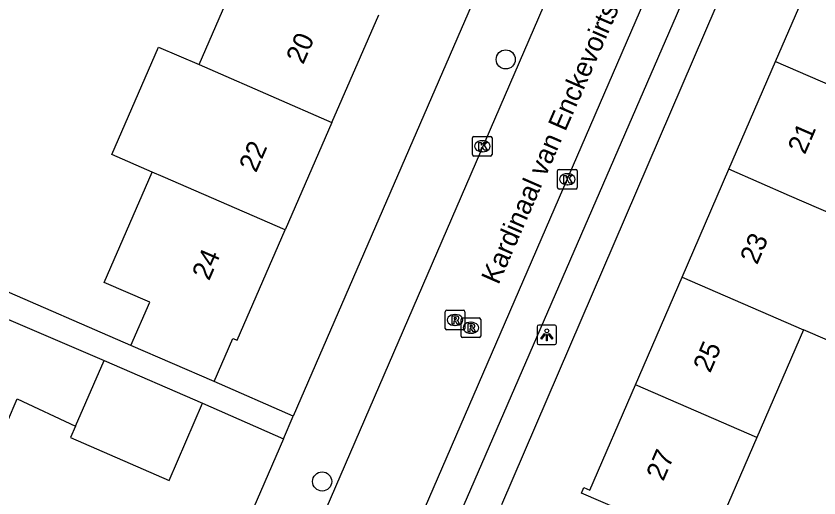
# Model space of a CAD drawing. Extents: x 162812 to 163818, y 381639 to 382470.
# Drawn here: x 163526.21 to 163567.28, y 381849.17 to 381873.8 of the extents above; entities that cross this region are included whole.
import ezdxf

# ---------------------------------------------------------------- set-up
doc = ezdxf.new("R2010")
doc.units = 0
for name, color, linetype in [('IMGEO_Boom', 7, 'Continuous'), ('IMGEO_Kolk', 7, 'Continuous'), ('IMGEO_Lichtpunt', 7, 'Continuous'), ('IMGEO_Openbare_ruimte_label', 7, 'Continuous'), ('IMGEO_Pand', 7, 'Continuous'), ('IMGEO_Pand_nummerreeks', 7, 'Continuous'), ('IMGEO_Rijbaan_lokaal_open', 7, 'Continuous'), ('IMGEO_Rioolput', 7, 'Continuous'), ('IMGEO_Voetpad_open', 7, 'Continuous')]:
    doc.layers.add(name, color=color, linetype=linetype)

msp = doc.modelspace()

# ---------------------------------------------------------------- linework, layer by layer
at = {"layer": 'IMGEO_Boom'}
for centre in [(163551.257, 381871.587), (163541.866, 381850.013)]:
    msp.add_circle(centre, 0.489, dxfattribs=at)
at = {"layer": 'IMGEO_Kolk'}
for p, q in [((163549.558, 381866.721), (163549.558, 381867.573)), ((163549.633, 381867.647), (163550.485, 381867.647)), ((163550.046, 381867.427), (163550.071, 381867.427)), ((163550.559, 381867.573), (163550.559, 381866.721)), ((163550.485, 381866.647), (163549.633, 381866.647)), ((163550.069, 381866.867), (163550.044, 381866.867)), ((163553.909, 381865.035), (163553.909, 381865.887)), ((163553.984, 381865.961), (163554.836, 381865.961)), ((163554.397, 381865.741), (163554.422, 381865.741)), ((163554.91, 381865.887), (163554.91, 381865.035)), ((163554.836, 381864.961), (163553.984, 381864.961)), ((163554.42, 381865.181), (163554.395, 381865.181))]:
    msp.add_line(p, q, dxfattribs=at)
for points in [[(163549.558, 381866.721), (163549.558, 381867.573)], [(163549.633, 381867.647), (163550.485, 381867.647)], [(163550.559, 381867.573), (163550.559, 381866.721)], [(163549.879, 381867.347), (163550.002, 381867.347), (163550.002, 381867.196), (163550.132, 381867.347), (163550.296, 381867.347), (163550.15, 381867.196), (163550.303, 381866.947), (163550.151, 381866.947), (163550.066, 381867.111), (163550.002, 381867.044), (163550.002, 381866.947), (163549.879, 381866.947), (163549.879, 381867.347)], [(163550.485, 381866.647), (163549.633, 381866.647)], [(163553.909, 381865.035), (163553.909, 381865.887)], [(163553.984, 381865.961), (163554.836, 381865.961)], [(163554.91, 381865.887), (163554.91, 381865.035)], [(163554.23, 381865.661), (163554.353, 381865.661), (163554.353, 381865.51), (163554.483, 381865.661), (163554.647, 381865.661), (163554.501, 381865.51), (163554.654, 381865.261), (163554.502, 381865.261), (163554.417, 381865.425), (163554.353, 381865.358), (163554.353, 381865.261), (163554.23, 381865.261), (163554.23, 381865.661)], [(163554.836, 381864.961), (163553.984, 381864.961)]]:
    msp.add_lwpolyline(points, dxfattribs=at)
for centre, start, end in [((163549.635, 381867.571), 91.552, 178.448), ((163549.635, 381867.571), 91.552, 178.448), ((163550.483, 381867.571), 1.552, 88.448), ((163550.483, 381867.571), 1.552, 88.448), ((163549.635, 381866.723), 181.552, 268.448), ((163549.635, 381866.723), 181.552, 268.448), ((163550.483, 381866.723), 271.552, 358.448), ((163550.483, 381866.723), 271.552, 358.448), ((163553.986, 381865.885), 91.552, 178.448), ((163553.986, 381865.885), 91.552, 178.448), ((163554.834, 381865.885), 1.552, 88.448), ((163554.834, 381865.885), 1.552, 88.448), ((163553.986, 381865.037), 181.552, 268.448), ((163553.986, 381865.037), 181.552, 268.448), ((163554.834, 381865.037), 271.552, 358.448), ((163554.834, 381865.037), 271.552, 358.448)]:
    msp.add_arc(centre, 0.0765, start, end, dxfattribs=at)
for centre, major_axis, ratio, start_param, end_param in [((163550.045, 381867.147), (-0.387, 0.002), 0.722429, 4.712389, 7.853982), ((163550.07, 381867.147), (-0.39, 0.002), 0.717154, 1.570796, 4.712389), ((163554.396, 381865.461), (-0.387, 0.002), 0.722429, 4.712389, 7.853982), ((163554.421, 381865.461), (-0.39, 0.002), 0.717154, 1.570796, 4.712389)]:
    msp.add_ellipse(centre, major_axis=major_axis, ratio=ratio, start_param=start_param, end_param=end_param, dxfattribs=at)
at = {"layer": 'IMGEO_Lichtpunt'}
for p, q in [((163553.762, 381858.007), (163552.954, 381858.007)), ((163553.762, 381858.007), (163552.954, 381858.007)), ((163552.86, 381857.912), (163552.86, 381857.105)), ((163552.86, 381857.912), (163552.86, 381857.105)), ((163553.856, 381857.105), (163553.856, 381857.912)), ((163553.856, 381857.105), (163553.856, 381857.912)), ((163552.954, 381857.011), (163553.762, 381857.011)), ((163552.954, 381857.011), (163553.762, 381857.011))]:
    msp.add_line(p, q, dxfattribs=at)
for points in [[(163553.234, 381857.576), (163553.273, 381857.548), (163553.085, 381857.286), (163553.047, 381857.313), (163553.234, 381857.576)], [(163553.336, 381857.528), (163553.383, 381857.528), (163553.383, 381857.206), (163553.336, 381857.206), (163553.336, 381857.528)], [(163553.446, 381857.548), (163553.484, 381857.575), (163553.671, 381857.313), (163553.632, 381857.285), (163553.446, 381857.548)]]:
    msp.add_lwpolyline(points, dxfattribs=at)
msp.add_circle((163553.359, 381857.71), 0.0994, dxfattribs=at)
for centre, start, end in [((163552.954, 381857.912), 90, 180), ((163552.954, 381857.912), 90, 180), ((163553.762, 381857.912), 0, 90), ((163553.762, 381857.912), 0, 90), ((163552.954, 381857.105), 180, 270), ((163552.954, 381857.105), 180, 270), ((163553.762, 381857.105), 270, 0), ((163553.762, 381857.105), 270, 360)]:
    msp.add_arc(centre, 0.0946, start, end, dxfattribs=at)
at = {"layer": 'IMGEO_Pand'}
for points in [[(163535.573, 381871.327), (163537.968, 381876.828)], [(163565.063, 381871.479), (163567.452, 381876.988)], [(163542.371, 381868.368), (163544.767, 381873.869)], [(163533.177, 381865.827), (163531.109, 381866.719), (163533.504, 381872.22), (163535.573, 381871.327)], [(163562.673, 381865.97), (163565.063, 381871.479)], [(163565.063, 381871.479), (163571.275, 381868.784), (163573.837, 381867.672)], [(163535.573, 381871.327), (163536.127, 381871.088), (163542.371, 381868.368)], [(163542.371, 381868.368), (163539.976, 381862.868)], [(163532.085, 381856.969), (163533.046, 381859.176), (163530.722, 381860.188), (163533.177, 381865.827)], [(163539.976, 381862.868), (163533.731, 381865.588), (163533.177, 381865.827)], [(163560.284, 381860.461), (163562.673, 381865.97)], [(163571.448, 381862.164), (163568.886, 381863.275), (163565.78, 381864.622), (163562.673, 381865.97)], [(163536.34, 381855.117), (163537.301, 381857.324), (163537.52, 381857.228), (163539.976, 381862.868)], [(163571.448, 381862.164), (163569.059, 381856.656), (163566.497, 381857.767)], [(163557.895, 381854.952), (163560.284, 381860.461)], [(163560.284, 381860.461), (163566.497, 381857.767)], [(163523.785, 381859.169), (163530.72, 381856.204)], [(163566.497, 381857.767), (163564.107, 381852.257)], [(163536.34, 381855.117), (163532.085, 381856.969)], [(163529.256, 381852.834), (163530.72, 381856.204)], [(163530.72, 381856.204), (163535.755, 381854.016)], [(163521.807, 381854.924), (163525.776, 381853.078), (163526.275, 381854.237), (163529.256, 381852.834)], [(163564.107, 381852.257), (163561.77, 381846.869), (163562.082, 381846.732), (163561.961, 381846.456), (163559.714, 381847.431), (163555.126, 381849.42), (163555.246, 381849.697), (163555.557, 381849.562), (163557.895, 381854.952)], [(163564.107, 381852.257), (163557.895, 381854.952)], [(163529.256, 381852.834), (163529.003, 381852.252), (163534.038, 381850.064), (163535.755, 381854.016)]]:
    msp.add_lwpolyline(points, dxfattribs=at)
at = {"layer": 'IMGEO_Rijbaan_lokaal_open'}
for points in [[(163538.377, 381828.474), (163581.808, 381928.673)], [(163532.675, 381826.917), (163573.219, 381920.549)]]:
    msp.add_lwpolyline(points, dxfattribs=at)
at = {"layer": 'IMGEO_Rioolput'}
for p, q in [((163548.241, 381858.766), (163549.093, 381858.766)), ((163548.166, 381857.84), (163548.166, 381858.692)), ((163548.654, 381858.546), (163548.679, 381858.546)), ((163549.053, 381858.371), (163549.905, 381858.371)), ((163549.167, 381858.692), (163549.167, 381857.84)), ((163548.677, 381857.986), (163548.652, 381857.986)), ((163548.978, 381857.445), (163548.978, 381858.297)), ((163549.466, 381858.151), (163549.491, 381858.151)), ((163549.979, 381858.297), (163549.979, 381857.445)), ((163549.093, 381857.766), (163548.241, 381857.766)), ((163549.489, 381857.591), (163549.464, 381857.591)), ((163549.905, 381857.371), (163549.053, 381857.371))]:
    msp.add_line(p, q, dxfattribs=at)
for points in [[(163548.241, 381858.766), (163549.093, 381858.766)], [(163548.166, 381857.84), (163548.166, 381858.692)], [(163548.755, 381858.464), (163548.503, 381858.466), (163548.503, 381858.066)], [(163548.681, 381858.385), (163548.627, 381858.385), (163548.627, 381858.304)], [(163549.053, 381858.371), (163549.905, 381858.371)], [(163549.167, 381858.692), (163549.167, 381857.84)], [(163548.503, 381858.066), (163548.627, 381858.066), (163548.627, 381858.228), (163548.638, 381858.228)], [(163548.627, 381858.304), (163548.679, 381858.304)], [(163548.685, 381858.199), (163548.756, 381858.066), (163548.896, 381858.066), (163548.831, 381858.192)], [(163548.978, 381857.445), (163548.978, 381858.297)], [(163549.567, 381858.069), (163549.315, 381858.071), (163549.315, 381857.671)], [(163549.493, 381857.99), (163549.439, 381857.99), (163549.439, 381857.909)], [(163549.979, 381858.297), (163549.979, 381857.445)], [(163549.093, 381857.766), (163548.241, 381857.766)], [(163549.315, 381857.671), (163549.439, 381857.671), (163549.439, 381857.833), (163549.45, 381857.833)], [(163549.439, 381857.909), (163549.491, 381857.909)], [(163549.497, 381857.804), (163549.568, 381857.671), (163549.708, 381857.671), (163549.643, 381857.797)], [(163549.905, 381857.371), (163549.053, 381857.371)]]:
    msp.add_lwpolyline(points, dxfattribs=at)
for centre, radius, start, end in [((163548.243, 381858.69), 0.0765, 91.552, 178.448), ((163548.243, 381858.69), 0.0765, 91.552, 178.448), ((163549.091, 381858.69), 0.0765, 1.552, 88.448), ((163549.091, 381858.69), 0.0765, 1.552, 88.448), ((163548.687, 381858.289), 0.0964, 77.0061, 93.1865), ((163548.701, 381858.346), 0.0378, 276.6634, 79.6772), ((163548.754, 381858.354), 0.109, 350.3612, 89.416), ((163548.752, 381858.354), 0.112, 277.5842, 350.9817), ((163549.055, 381858.295), 0.0765, 91.552, 178.448), ((163549.055, 381858.295), 0.0765, 91.552, 178.448), ((163549.903, 381858.295), 0.0765, 1.552, 88.448), ((163549.903, 381858.295), 0.0765, 1.552, 88.448), ((163548.637, 381858.175), 0.0533, 26.0293, 88.6989), ((163548.663, 381858.493), 0.19, 274.7715, 282.9687), ((163548.736, 381858.139), 0.108, 29.5134, 73.7905), ((163549.499, 381857.894), 0.0964, 77.0061, 93.1865), ((163549.513, 381857.951), 0.0378, 276.6634, 79.6772), ((163549.566, 381857.959), 0.109, 350.3612, 89.416), ((163549.564, 381857.959), 0.112, 277.5842, 350.9817), ((163548.243, 381857.842), 0.0765, 181.552, 268.448), ((163548.243, 381857.842), 0.0765, 181.552, 268.448), ((163549.091, 381857.842), 0.0765, 271.552, 358.448), ((163549.091, 381857.842), 0.0765, 271.552, 358.448), ((163549.449, 381857.78), 0.0533, 26.0293, 88.6989), ((163549.475, 381858.098), 0.19, 274.7715, 282.9687), ((163549.548, 381857.744), 0.108, 29.5134, 73.7905), ((163549.055, 381857.447), 0.0765, 181.552, 268.448), ((163549.055, 381857.447), 0.0765, 181.552, 268.448), ((163549.903, 381857.447), 0.0765, 271.552, 358.448), ((163549.903, 381857.447), 0.0765, 271.552, 358.448)]:
    msp.add_arc(centre, radius, start, end, dxfattribs=at)
for centre, major_axis, ratio, start_param, end_param in [((163548.653, 381858.266), (-0.387, 0.002), 0.722429, 4.712389, 7.853982), ((163548.678, 381858.266), (-0.39, 0.002), 0.717154, 1.570796, 4.712389), ((163549.465, 381857.871), (-0.387, 0.002), 0.722429, 4.712389, 7.853982), ((163549.49, 381857.871), (-0.39, 0.002), 0.717154, 1.570796, 4.712389)]:
    msp.add_ellipse(centre, major_axis=major_axis, ratio=ratio, start_param=start_param, end_param=end_param, dxfattribs=at)
at = {"layer": 'IMGEO_Voetpad_open'}
for points in [[(163585.404, 381928.144), (163572.398, 381898.395), (163551.036, 381848.819)], [(163582.192, 381924.958), (163548.887, 381848.309)], [(163570.162, 381921.903), (163540.391, 381853.351)], [(163532.085, 381856.969), (163518.115, 381863.028), (163520.138, 381867.694)], [(163540.391, 381853.351), (163536.34, 381855.117)], [(163535.755, 381854.016), (163539.888, 381852.193)], [(163539.888, 381852.193), (163540.391, 381853.351)], [(163539.888, 381852.193), (163530.575, 381830.749)]]:
    msp.add_lwpolyline(points, dxfattribs=at)

# ---------------------------------------------------------------- texts
at = {"layer": 'IMGEO_Openbare_ruimte_label'}
msp.add_text('Kardinaal van Enckevoirtstraat', height=1, rotation=66.41, dxfattribs=at).set_placement((163550.884, 381860.031))
at = {"layer": 'IMGEO_Pand_nummerreeks'}
for s, rotation, p in [('20', 66.4676, (163540.896, 381871.291)), ('21', 66.5548, (163566.56, 381866.687)), ('22', 66.4676, (163538.488, 381865.76)), ('23', 66.5548, (163564.115, 381861.052)), ('24', 66.4688, (163536.083, 381860.238)), ('25', 66.553, (163561.716, 381855.52)), ('27', 66.553, (163559.317, 381849.988))]:
    msp.add_text(s, height=1, rotation=rotation, dxfattribs=at).set_placement(p)

doc.saveas('drawing.dxf')
